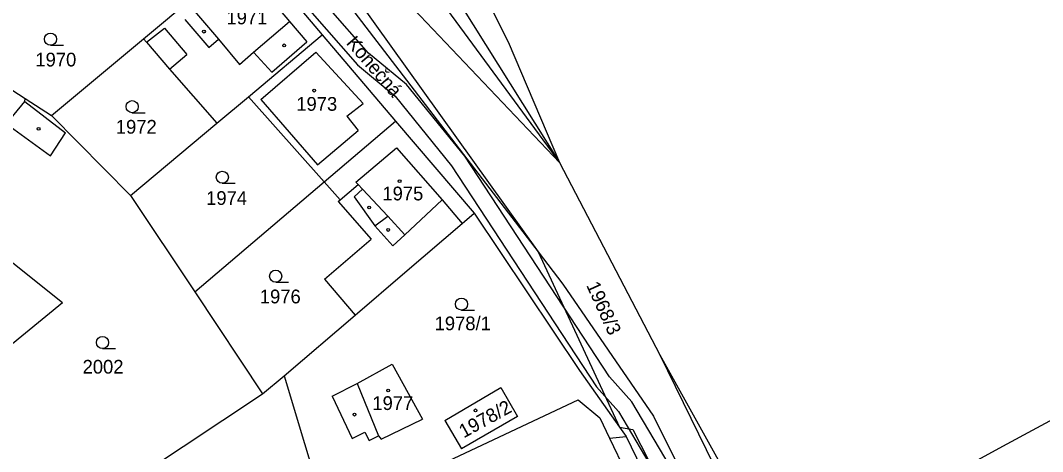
# Model space of a CAD drawing. Extents: x -785744 to -782822, y -1067550 to -1063910.
# Drawn here: x -783123.9 to -782997.5, y -1064516.9 to -1064463.5 of the extents above; entities that cross this region are included whole.
import ezdxf

# ---------------------------------------------------------------- set-up
doc = ezdxf.new("R2010")
doc.units = 0
for name, color, linetype in [('Hranice parcel', 7, 'Continuous'), ('Parcelní čísla', 7, 'Continuous'), ('Pop_ČP_popisy', 7, 'Continuous'), ('Vnitřní kresba', 7, 'Continuous'), ('Věcná břemena k části', 7, 'Continuous'), ('Značky budov', 7, 'Continuous'), ('Značky kultur', 7, 'Continuous')]:
    doc.layers.add(name, color=color, linetype=linetype)

msp = doc.modelspace()

# ---------------------------------------------------------------- linework, layer by layer
at = {"layer": 'Hranice parcel'}
for points in [[(-783084.4, -1064424.78), (-783063.56, -1064466.19)], [(-783087.93, -1064432.1), (-783057.21, -1064481.13)], [(-783086.99, -1064440.58), (-783057.21, -1064481.13)], [(-783092.36, -1064446.8), (-783059.86, -1064492.17)], [(-783108.69, -1064465.81), (-783095.47, -1064454.77)], [(-783095.47, -1064454.77), (-783086.56, -1064465.31)], [(-783079.93, -1064457.16), (-783057.21, -1064481.13)], [(-783141.22, -1064461.6), (-783123.31, -1064473.21)], [(-783120.07, -1064475.32), (-783108.69, -1064465.81)], [(-783108.69, -1064465.81), (-783108.32, -1064466.22)], [(-783095.71, -1064472.98), (-783086.56, -1064465.31)], [(-783086.56, -1064465.31), (-783077.51, -1064475.99)], [(-783108.32, -1064466.22), (-783105.46, -1064469.59)], [(-783063.56, -1064466.19), (-783057.21, -1064481.13)], [(-783105.46, -1064469.59), (-783099.62, -1064476.26)], [(-783123.34, -1064473.57), (-783123.31, -1064473.21)], [(-783123.31, -1064473.21), (-783120.07, -1064475.32)], [(-783099.62, -1064476.26), (-783095.71, -1064472.98)], [(-783095.71, -1064472.98), (-783086.33, -1064483.5)], [(-783123.34, -1064473.57), (-783118.33, -1064477.46)], [(-783120.07, -1064475.32), (-783110.27, -1064485.19)], [(-783125.64, -1064476.35), (-783120.2, -1064480.3)], [(-783110.27, -1064485.19), (-783099.62, -1064476.26)], [(-783086.33, -1064483.5), (-783077.51, -1064475.99)], [(-783077.51, -1064475.99), (-783067.76, -1064487.37)], [(-783120.2, -1064480.3), (-783118.33, -1064477.46)], [(-783057.21, -1064481.13), (-783044.83, -1064504.9)], [(-783102.31, -1064497.09), (-783086.33, -1064483.5)], [(-783086.33, -1064483.5), (-783084.36, -1064485.72)], [(-783110.27, -1064485.19), (-783102.31, -1064497.09)], [(-783084.6, -1064485.92), (-783084.36, -1064485.72)], [(-783084.6, -1064485.92), (-783080.54, -1064490.6)], [(-783133.75, -1064486.44), (-783118.7, -1064498.42)], [(-783069.28, -1064488.67), (-783067.76, -1064487.37)], [(-783067.76, -1064487.37), (-783054.76, -1064506.84)], [(-783076.35, -1064494.72), (-783069.28, -1064488.67)], [(-783086.31, -1064495.54), (-783080.54, -1064490.6)], [(-783059.86, -1064492.17), (-783049.8, -1064513.86)], [(-783082.5, -1064499.99), (-783076.35, -1064494.72)], [(-783086.31, -1064495.54), (-783082.5, -1064499.99)], [(-783102.31, -1064497.09), (-783093.97, -1064509.73)], [(-783134.99, -1064511.72), (-783118.7, -1064498.42)], [(-783091.26, -1064507.49), (-783082.5, -1064499.99)], [(-783002.4, -1064516.19), (-782979.21, -1064503.71)], [(-783044.83, -1064504.9), (-783030.42, -1064530.79)], [(-783044.83, -1064504.9), (-783006.61, -1064582.95)], [(-783082.27, -1064508.42), (-783077.91, -1064506.03)], [(-783077.91, -1064506.03), (-783074.17, -1064512.85)], [(-783093.97, -1064509.73), (-783091.26, -1064507.49)], [(-783091.26, -1064507.49), (-783086.25, -1064524.22)], [(-783054.76, -1064506.84), (-783049.8, -1064513.86)], [(-783085.35, -1064510), (-783082.27, -1064508.42)], [(-783123.54, -1064529.34), (-783093.97, -1064509.73)], [(-783085.35, -1064510), (-783082.85, -1064515.25)], [(-783071.39, -1064513.01), (-783064.48, -1064508.95)], [(-783064.48, -1064508.95), (-783062.42, -1064512.51)], [(-783086.29, -1064525.22), (-783054.93, -1064510.45)], [(-783054.93, -1064510.45), (-783052.22, -1064512.7)], [(-783062.42, -1064512.51), (-783069.36, -1064516.52)], [(-783079.27, -1064515.32), (-783074.17, -1064512.85)], [(-783071.39, -1064513.01), (-783069.36, -1064516.52)], [(-783052.22, -1064512.7), (-783051.03, -1064515.18)], [(-783049.8, -1064513.86), (-783049, -1064515)], [(-783082.85, -1064515.25), (-783081.3, -1064514.45)], [(-783081.3, -1064514.45), (-783080.75, -1064515.5)], [(-783080.75, -1064515.5), (-783079.6, -1064514.9)], [(-783079.6, -1064514.9), (-783079.27, -1064515.32)], [(-783051.03, -1064515.18), (-783049, -1064515)], [(-783049, -1064515), (-783041.98, -1064529.47)], [(-783051.03, -1064515.18), (-783046.99, -1064523.61)], [(-783020.45, -1064526.03), (-783002.4, -1064516.19)]]:
    msp.add_lwpolyline(points, dxfattribs=at)
at = {"layer": 'Vnitřní kresba'}
for points in [[(-783096.19, -1064457.09), (-783090.61, -1064463.66)], [(-783083.08, -1064461.91), (-783059.86, -1064492.17)], [(-783102.35, -1064462.4), (-783099.41, -1064465.88)], [(-783108.32, -1064466.22), (-783106.08, -1064464.52)], [(-783106.08, -1064464.52), (-783103.32, -1064467.77)], [(-783103.56, -1064463.44), (-783100.58, -1064466.91)], [(-783095.06, -1064467.48), (-783090.61, -1064463.66)], [(-783090.61, -1064463.66), (-783088.46, -1064466.2)], [(-783100.58, -1064466.91), (-783099.41, -1064465.88)], [(-783099.41, -1064465.88), (-783096.8, -1064468.98)], [(-783092.81, -1064469.96), (-783088.46, -1064466.2)], [(-783105.46, -1064469.59), (-783103.32, -1064467.77)], [(-783096.8, -1064468.98), (-783095.06, -1064467.48)], [(-783095.06, -1064467.48), (-783092.81, -1064469.96)], [(-783094.15, -1064473.32), (-783087.37, -1064467.47)], [(-783087.37, -1064467.47), (-783081.5, -1064473.8)], [(-783094.15, -1064473.32), (-783087.17, -1064481.42)], [(-783125.64, -1064476.35), (-783123.34, -1064473.57)], [(-783083.51, -1064475.37), (-783081.5, -1064473.8)], [(-783083.51, -1064475.37), (-783082.13, -1064477.14)], [(-783087.17, -1064481.42), (-783082.13, -1064477.14)], [(-783082.41, -1064483.54), (-783077.4, -1064479.29)], [(-783077.4, -1064479.29), (-783071.73, -1064485.75)], [(-783082.41, -1064483.54), (-783082.14, -1064483.83)], [(-783084.36, -1064485.72), (-783082.14, -1064483.83)], [(-783082.61, -1064485.35), (-783081.59, -1064484.4)], [(-783082.14, -1064483.83), (-783081.59, -1064484.4)], [(-783081.59, -1064484.4), (-783078.47, -1064487.75)], [(-783082.61, -1064485.35), (-783080.06, -1064488.94)], [(-783076.35, -1064490.04), (-783071.73, -1064485.75)], [(-783071.73, -1064485.75), (-783069.28, -1064488.67)], [(-783080.06, -1064488.94), (-783078.47, -1064487.75)], [(-783078.47, -1064487.75), (-783076.35, -1064490.04)], [(-783080.06, -1064488.94), (-783077.83, -1064491.41)], [(-783077.83, -1064491.41), (-783076.35, -1064490.04)], [(-783059.86, -1064492.17), (-783056.81, -1064496.15)], [(-783056.81, -1064496.15), (-783045.59, -1064512.46)], [(-783082.27, -1064508.42), (-783079.6, -1064514.9)], [(-783045.59, -1064512.46), (-783023.47, -1064557.02)], [(-783049.8, -1064513.86), (-783048.16, -1064514.11)], [(-783048.16, -1064514.11), (-783037.06, -1064535.85)]]:
    msp.add_lwpolyline(points, dxfattribs=at)
at = {"layer": 'Věcná břemena k části'}
for points in [[(-783080.83, -1064467.6), (-783105.78, -1064439.1)], [(-783107.28, -1064440.42), (-783082.23, -1064469.04)], [(-783076.14, -1064471.49), (-783080.83, -1064467.6)], [(-783082.23, -1064469.04), (-783077.56, -1064472.91)], [(-783068.95, -1064480.34), (-783076.14, -1064471.49)], [(-783077.56, -1064472.91), (-783070.57, -1064481.52)], [(-783051.03, -1064507.62), (-783068.95, -1064480.34)], [(-783070.57, -1064481.52), (-783052.63, -1064508.84)], [(-783048.3, -1064510.72), (-783051.03, -1064507.62)], [(-783052.63, -1064508.84), (-783049.92, -1064511.9)], [(-783042.77, -1064520.01), (-783048.3, -1064510.72)], [(-783049.92, -1064511.9), (-783044.55, -1064520.95)]]:
    msp.add_lwpolyline(points, dxfattribs=at)
at = {"layer": 'Značky budov'}
for centre in [(-783101.2, -1064464.93), (-783091.27, -1064466.63), (-783087.58, -1064472.23), (-783121.65, -1064476.96), (-783077, -1064483.42), (-783080.76, -1064486.67), (-783078.41, -1064489.46), (-783078.42, -1064509.31), (-783082.59, -1064512.29), (-783067.62, -1064511.76)]:
    msp.add_circle(centre, 0.175, dxfattribs=at)
at = {"layer": 'Značky kultur'}
for p, q in [((-783120.18, -1064466.61), (-783118.58, -1064466.61)), ((-783110.07, -1064474.96), (-783108.47, -1064474.96)), ((-783098.93, -1064483.69), (-783097.33, -1064483.69)), ((-783092.33, -1064495.91), (-783090.73, -1064495.91)), ((-783069.35, -1064499.37), (-783067.75, -1064499.37)), ((-783113.74, -1064504.13), (-783112.14, -1064504.13))]:
    msp.add_line(p, q, dxfattribs=at)
for centre in [(-783120.18, -1064465.86), (-783110.07, -1064474.21), (-783098.93, -1064482.94), (-783092.33, -1064495.16), (-783069.35, -1064498.62), (-783113.74, -1064503.38)]:
    msp.add_circle(centre, 0.75, dxfattribs=at)

# ---------------------------------------------------------------- texts
at = {"layer": 'Parcelní čísla'}
for s, p in [('1971', (-783098.42, -1064464.03)), ('1970', (-783122.05, -1064469.24)), ('1973', (-783089.78, -1064474.72)), ('1972', (-783112.1, -1064477.55)), ('1974', (-783100.93, -1064486.36)), ('1975', (-783079.13, -1064485.8)), ('1976', (-783094.29, -1064498.53)), ('1978/1', (-783072.67, -1064501.86)), ('2002', (-783116.21, -1064507.22)), ('1977', (-783080.37, -1064511.72))]:
    msp.add_text(s, height=1.7, dxfattribs=at).set_placement(p)
for s, rotation, p in [('1968/3', 294.416, (-783053.95, -1064496.29)), ('1978/2', 28.8299, (-783069.07, -1064515.24))]:
    msp.add_text(s, height=1.7, rotation=rotation, dxfattribs=at).set_placement(p)
at = {"layer": 'Pop_ČP_popisy'}
msp.add_text('Konečná', height=1.7, rotation=310.7484, dxfattribs=at).set_placement((-783083.7, -1064466.39))

doc.saveas('drawing.dxf')
